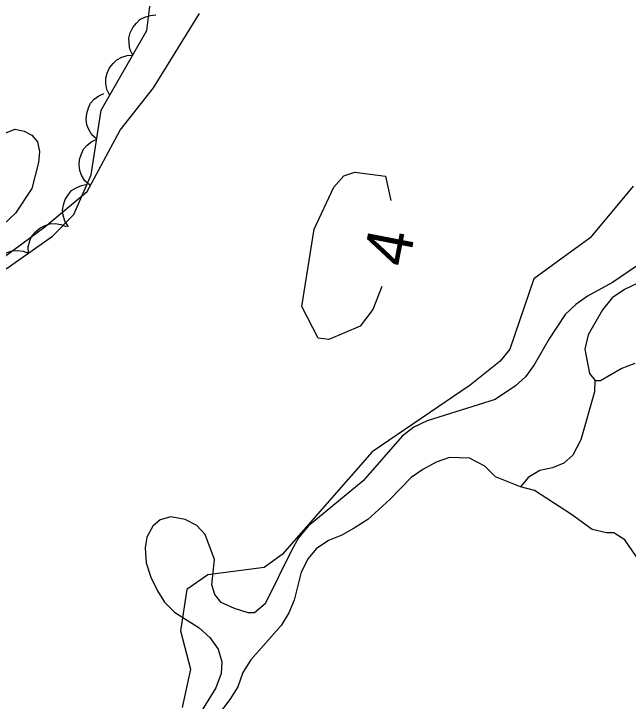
# Model space of a CAD drawing. Extents: x 282461 to 284471, y 5554090 to 5557646.
# Drawn here: x 283412.79 to 283452.63, y 5555425.44 to 5555470 of the extents above; entities that cross this region are included whole.
import ezdxf

# ---------------------------------------------------------------- set-up
doc = ezdxf.new("R2010")
doc.units = 0
for name, color, linetype in [('Niveau 2', 7, 'Continuous'), ('Niveau 4', 7, 'Continuous'), ('Niveau 44', 7, 'Continuous'), ('Niveau 7', 7, 'Continuous')]:
    doc.layers.add(name, color=color, linetype=linetype)

msp = doc.modelspace()

# ---------------------------------------------------------------- linework, layer by layer
at = {"layer": 'Niveau 2'}
for points in [[(283411.71, 5555453.93), (283414.81, 5555456.19), (283417.55, 5555458.49), (283419.69, 5555462.45), (283421.84, 5555465.2), (283424.83, 5555470.03)], [(283436.65, 5555452.32), (283436.08, 5555450.83), (283435.24, 5555449.75), (283433.21, 5555448.88), (283432.53, 5555448.98), (283431.46, 5555451.03), (283432.27, 5555456.04), (283433.53, 5555458.76), (283434.18, 5555459.5), (283434.9, 5555459.74), (283436.89, 5555459.48), (283437.23, 5555457.9)], [(283452.94, 5555458.83), (283450.17, 5555455.47), (283446.5, 5555452.82), (283444.95, 5555448.26), (283444.33, 5555447.49), (283442.38, 5555445.93), (283436.02, 5555441.6), (283430.19, 5555434.95), (283429.03, 5555434.11), (283425.38, 5555433.64), (283424.02, 5555432.68), (283423.59, 5555430.01), (283424.25, 5555427.51), (283423.71, 5555425.02)]]:
    msp.add_lwpolyline(points, dxfattribs=at)
at = {"layer": 'Niveau 4'}
for points in [[(283453.26, 5555452.53), (283452.39, 5555452.12), (283451.58, 5555451.58), (283450.95, 5555450.82), (283450.04, 5555449.18), (283449.81, 5555448.25), (283450.12, 5555446.68), (283450.48, 5555446.22), (283450.83, 5555446.23), (283452.16, 5555447), (283453.08, 5555447.36)], [(283450.46, 5555446.25), (283450.45, 5555445.5), (283449.55, 5555442.38), (283449.03, 5555441.39), (283448.46, 5555440.87), (283447.71, 5555440.57), (283446.89, 5555440.39), (283446.14, 5555439.93), (283445.65, 5555439.33)], [(283442.33, 5555441.19), (283441.05, 5555441.23), (283440.18, 5555440.93), (283439.31, 5555440.46), (283438.56, 5555439.93), (283437.18, 5555438.51), (283435.74, 5555437.22), (283434.93, 5555436.69), (283434.06, 5555436.21), (283433.2, 5555435.85), (283432.39, 5555435.32), (283431.87, 5555434.68), (283431.42, 5555433.8), (283430.97, 5555431.99), (283430.63, 5555431.17), (283430.12, 5555430.35), (283428.16, 5555428.12), (283427.65, 5555427.3), (283427.31, 5555426.37), (283426.8, 5555425.55), (283425.65, 5555424.03)], [(283458.45, 5555426.49), (283458.62, 5555427.25), (283458.72, 5555428.24), (283458.48, 5555428.88), (283457.95, 5555429.57), (283455.72, 5555431.34), (283455.07, 5555432.03), (283452.4, 5555435.9), (283451.7, 5555436.36), (283451.23, 5555436.35), (283450.3, 5555436.57), (283448.95, 5555437.54), (283446.55, 5555439.09), (283445.65, 5555439.33), (283444.03, 5555439.99), (283443.33, 5555440.68), (283442.33, 5555441.19)]]:
    msp.add_lwpolyline(points, dxfattribs=at)
at = {"layer": 'Niveau 44'}
for points in [[(283412.3, 5555453.46), (283415.3, 5555455.59), (283416.68, 5555457), (283417.81, 5555459.57), (283418.46, 5555463.76), (283421.42, 5555468.91), (283421.85, 5555472.4), (283421.07, 5555478.9), (283418.92, 5555483.99)], [(283420.51, 5555467.32), (283420.32, 5555467.7), (283420.26, 5555468.1), (283420.25, 5555468.43), (283420.34, 5555468.77), (283420.5, 5555469.11), (283420.74, 5555469.4), (283420.97, 5555469.63), (283421.29, 5555469.79), (283421.65, 5555469.9), (283422.01, 5555469.93)], [(283419.01, 5555464.71), (283418.82, 5555465.09), (283418.76, 5555465.49), (283418.75, 5555465.82), (283418.84, 5555466.16), (283419, 5555466.5), (283419.24, 5555466.79), (283419.48, 5555467.02), (283419.79, 5555467.18), (283420.15, 5555467.29), (283420.51, 5555467.32)], [(283418.17, 5555461.87), (283417.86, 5555462.16), (283417.65, 5555462.51), (283417.53, 5555462.81), (283417.49, 5555463.17), (283417.52, 5555463.54), (283417.64, 5555463.9), (283417.77, 5555464.2), (283418.01, 5555464.46), (283418.3, 5555464.69), (283418.63, 5555464.84)], [(283417.71, 5555458.9), (283417.4, 5555459.18), (283417.19, 5555459.54), (283417.07, 5555459.84), (283417.03, 5555460.19), (283417.05, 5555460.56), (283417.18, 5555460.93), (283417.31, 5555461.22), (283417.55, 5555461.49), (283417.84, 5555461.72), (283418.17, 5555461.87)], [(283416.33, 5555456.19), (283416.1, 5555456.55), (283415.99, 5555456.94), (283415.95, 5555457.27), (283416.01, 5555457.62), (283416.12, 5555457.97), (283416.34, 5555458.29), (283416.54, 5555458.54), (283416.84, 5555458.73), (283417.18, 5555458.88), (283417.54, 5555458.95)], [(283413.74, 5555454.48), (283413.73, 5555454.9), (283413.84, 5555455.29), (283413.97, 5555455.6), (283414.19, 5555455.87), (283414.48, 5555456.11), (283414.82, 5555456.27), (283415.13, 5555456.38), (283415.48, 5555456.4), (283415.85, 5555456.35), (283416.19, 5555456.22)], [(283411.28, 5555452.74), (283411.27, 5555453.16), (283411.38, 5555453.55), (283411.51, 5555453.85), (283411.74, 5555454.13), (283412.02, 5555454.37), (283412.37, 5555454.53), (283412.68, 5555454.64), (283413.03, 5555454.65), (283413.4, 5555454.61), (283413.74, 5555454.48)]]:
    msp.add_lwpolyline(points, dxfattribs=at)
at = {"layer": 'Niveau 7'}
for points in [[(283408.24, 5555460.72), (283412.87, 5555462.53), (283413.46, 5555462.4), (283413.96, 5555462.14), (283414.33, 5555461.7), (283414.46, 5555461.08), (283414.4, 5555460.36), (283413.95, 5555458.67), (283412.9, 5555457.07), (283412.12, 5555456.34)], [(283453.16, 5555453.65), (283451.6, 5555452.58), (283449.98, 5555451.69), (283449.23, 5555451.16), (283448.54, 5555450.51), (283447.51, 5555448.93), (283446.54, 5555447.24), (283445.97, 5555446.47), (283445.33, 5555445.89), (283444.01, 5555445), (283439.6, 5555443.61), (283438.73, 5555443.2), (283437.98, 5555442.61), (283435.45, 5555439.73), (283431.88, 5555436.78), (283431.25, 5555436.02), (283430.79, 5555435.2), (283429.09, 5555431.75), (283428.4, 5555431.16), (283427.99, 5555431.16), (283427.11, 5555431.44), (283426.24, 5555431.84), (283425.82, 5555432.35), (283425.64, 5555432.99), (283425.8, 5555434.62), (283425.19, 5555436.24), (283424.66, 5555436.82), (283423.9, 5555437.21), (283422.97, 5555437.38), (283422.27, 5555437.2), (283421.81, 5555436.78), (283421.41, 5555436.08), (283421.31, 5555435.38), (283421.38, 5555434.4), (283421.68, 5555433.47), (283422.1, 5555432.6), (283422.57, 5555431.85), (283423.22, 5555431.22), (283424.8, 5555430.19), (283425.51, 5555429.56), (283426.04, 5555428.81), (283426.28, 5555428), (283426.23, 5555427.24), (283425.89, 5555426.31), (283424.92, 5555424.73)]]:
    msp.add_lwpolyline(points, dxfattribs=at)

# ---------------------------------------------------------------- texts
at = {"layer": 'Niveau 2'}
msp.add_text('4', height=3, rotation=78.9705, dxfattribs=at).set_placement((283438.37, 5555453.5))

doc.saveas('drawing.dxf')
